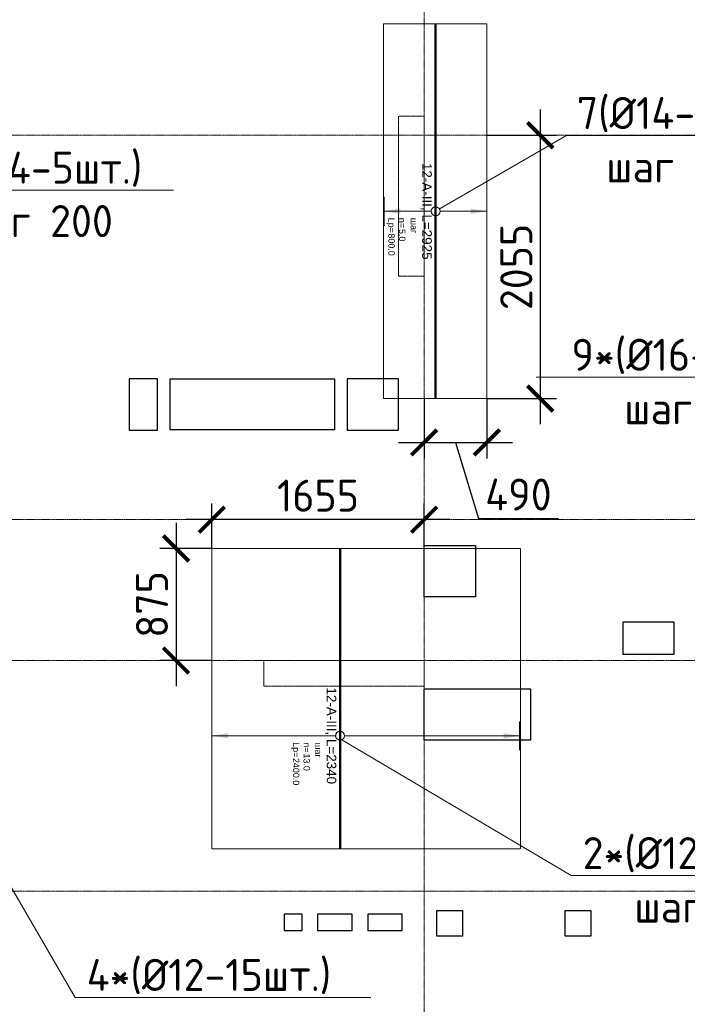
# Model space of a CAD drawing. Header units: millimetres. Extents: x -42044588 to 856694, y -806701 to 941911.
# Tile 646 of 1056: x 115473 to 120679, y -277490 to -269805. Entities that reach past the tile are written whole.
import ezdxf
from ezdxf import colors
from ezdxf.entities.mleader import LeaderData, LeaderLine
from ezdxf.enums import TextEntityAlignment as Align
from ezdxf.math import Vec2, Vec3

# ---------------------------------------------------------------- set-up
doc = ezdxf.new("R2010")
doc.units = ezdxf.units.MM
doc.set_wipeout_variables(frame=1)
for name, pattern in [('01 Штриховая _4 мм_', [6, 3.5, -2.5]), ('______5', [1100, 800, -100, 100, -100]), ('DASHED', [7, 5, -2, 0]), ('GOST2.303 4', [7, 5, -2, 0]), ('осевая', [50.8, 31.75, -6.35, 6.35, -6.35])]:
    doc.linetypes.add(name, pattern=pattern)
doc.layers.add('0 @ 100', color=7, linetype='Continuous')
for name, color, linetype, lineweight in [('907Сл Осевые', 1, 'Continuous', 0), ('АрмСтер', 2, 'Continuous', 50), ('контур распр. стерхней', 2, 'GOST2.303 4', 20), ('Оси', 40, '______5', 18), ('Перекрытие ж_бетон', 1, 'Continuous', 30), ('подоснова', 151, 'Continuous', 5), ('РАЗМЕРЫ', 1, 'Continuous', 9)]:
    doc.layers.add(name, color=color, linetype=linetype, lineweight=lineweight)
doc.layers.add('АрмСтер_атрибуты', color=2, linetype='Continuous', lineweight=0, plot=False)
doc.layers.add('Колонна_ бетон', color=7, linetype='Continuous', lineweight=50, true_color=0xb4b496)
doc.styles.add('GOST-2.304_Type-B', font='GOST_Common.ttf')
doc.styles.get("Standard").update_dxf_attribs({"font": 'arial.ttf'})
doc.styles.add('Аннотативный', font='arial.ttf')
doc.styles.add('ГОСТ', font='GOST_Common.ttf')
doc.dimstyles.new('СПДС', dxfattribs={"dimscale": 100, "dimtxt": 2.5, "dimasz": 2, "dimexe": 1.25, "dimexo": 0, "dimtad": 1, "dimdec": 0, "dimrnd": 5, "dimtxsty": 'GOST-2.304_Type-B', "dimblk": 'ARCHTICK', "dimcen": 2.5, "dimdle": 2, "dimclrd": 1, "dimclre": 1, "dimclrt": 1, "dimadec": 0, "dimazin": 2, "dimtfac": 0.75, "dimtdec": 0, "dimtmove": 1, "dimatfit": 3, "dimfxl": 0, "dimtolj": 1, "dimarcsym": 0})

# ---------------------------------------------------------------- blocks, each defined once
blk = doc.blocks.new('оси блок 2')
at = {"layer": 'Оси', "color": 16, "linetype": 'осевая', "lineweight": 0, "ltscale": 0.25, "transparency": 33554687}
for p, q in [((-72354.7, -322543), (-72354.7, -347914.1)), ((-89822.3, -329401.3), (-37238.5, -329401.3)), ((-89822.3, -332401.3), (-37238.5, -332401.3)), ((-89822.3, -333501.3), (-37238.5, -333501.3)), ((-89822.3, -335301.3), (-37238.5, -335301.3))]:
    blk.add_line(p, q, dxfattribs=at)
blk = doc.blocks.new('подложка стн 1-го этажа')
at = {"layer": 'Колонна_ бетон', "color": 252, "linetype": 'DASHED', "lineweight": 0, "ltscale": 0.5, "true_color": 0x939598, "transparency": 33554687}
for p, q in [((21193.8, 23161.8, -200), (21193.8, 23161.8, -200)), ((21193.8, 21911.8, -200), (21193.8, 23161.8, -200)), ((21393.8, 23161.8, -200), (21193.8, 23161.8, -200)), ((21393.8, 23161.8, -200), (21393.8, 23161.8, -200)), ((21393.8, 23161.8, -200), (21393.8, 21911.8, -200)), ((21193.8, 21911.8, -200), (21193.8, 21911.8, -200)), ((21193.8, 21911.8, -200), (21393.8, 21911.8, -200)), ((21393.8, 21911.8, -200), (21393.8, 21911.8, -200)), ((20143.8, 18911.8, -200), (20143.8, 18911.8, -200)), ((20143.8, 18711.8, -200), (20143.8, 18911.8, -200)), ((20143.8, 18911.8, -200), (21393.8, 18911.8, -200)), ((21393.8, 18911.8, -200), (21393.8, 18911.8, -200)), ((21393.8, 18911.8, -200), (21393.8, 18711.8, -200)), ((20143.8, 18711.8, -200), (21393.8, 18711.8, -200)), ((20143.8, 18711.8, -200), (20143.8, 18711.8, -200)), ((21393.8, 18711.8, -200), (21393.8, 18711.8, -200))]:
    blk.add_line(p, q, dxfattribs=at)
blk = doc.blocks.new('цукцкц')
at = {"layer": 'Перекрытие ж_бетон'}
for points in [[(-254816, -580099.4), (-254816, -579879.4), (-255216, -579879.4), (-255216, -580099.4)], [(-254816, -581979.4), (-254816, -581579.4), (-255216, -581579.4), (-255216, -581979.4)], [(-256116, -582579.4), (-256516, -582579.4), (-256516, -582179.4), (-256116, -582179.4)]]:
    blk.add_lwpolyline(points, close=True, dxfattribs=at)
at = {"layer": 'Перекрытие ж_бетон', "ltscale": 100}
for points in [[(-259164, -582479.4), (-259164, -582279.4), (-258964, -582279.4), (-258964, -582479.4)], [(-259164, -583479.4), (-259164, -583279.4), (-258964, -583279.4), (-258964, -583479.4)]]:
    blk.add_lwpolyline(points, close=True, dxfattribs=at)
blk = doc.blocks.new('отв +6900')
at = {"layer": 'Перекрытие ж_бетон'}
for points in [[(-254490.9, -173619.1), (-254490.9, -173219.1), (-253210.7, -173219.1), (-253210.7, -173619.1)], [(-250560.7, -175369.1), (-250560.7, -175119.1), (-250960.7, -175119.1), (-250960.7, -175369.1)], [(-253461.2, -177397), (-253601.2, -177397), (-253601.2, -177527), (-253461.2, -177527)], [(-253071.2, -177397), (-253341.2, -177397), (-253341.2, -177527), (-253071.2, -177527)], [(-252681.2, -177397), (-252951.2, -177397), (-252951.2, -177527), (-252681.2, -177527)]]:
    blk.add_lwpolyline(points, close=True, dxfattribs=at)
at = {"layer": 'Перекрытие ж_бетон', "elevation": 4500}
blk.add_lwpolyline([(-252510.7, -176039.1), (-252510.7, -175639.1), (-251680.7, -175639.1), (-251680.7, -176039.1)], close=True, dxfattribs=at)
at = {"color": 1, "rotation": 90}
blk.add_blockref('цукцкц', (-834690.3, 81594.9), dxfattribs=at)
blk = doc.blocks.new('_None')
blk = doc.blocks.new('*U5359')
at = {"layer": 'РАЗМЕРЫ'}
for p, q in [((112.5, 1400), (-112.5, 1400)), ((112.5, -1000), (-112.5, -1000))]:
    blk.add_line(p, q, dxfattribs=at)
at = {"layer": 'РАЗМЕРЫ', "ltscale": 15}
blk.add_line((0, -1000), (0, 1400), dxfattribs=at)
at = {"layer": 'РАЗМЕРЫ'}
for points in [[(0, 1400), (20.9, 1274.8), (-20.9, 1274.8)], [(0, -1000), (20.9, -874.8), (-20.9, -874.8)]]:
    blk.add_solid(points, dxfattribs=at)
at = {"layer": 'АрмСтер_атрибуты', "color": 215, "ltscale": 15, "style": 'Аннотативный'}
for s, p in [('шаг', (51.4, -194.2)), ('n=', (51.4, -285.1)), ('Lр=', (50.2, -367.8))]:
    blk.add_text(s, height=50, dxfattribs=at).set_placement(p)
at = {"layer": 'АрмСтер_атрибуты', "style": 'Аннотативный', "flags": 8}
blk.add_attdef('ПОЗ', (110, 29.6), '', height=75, dxfattribs=at)
at = {"layer": 'АрмСтер_атрибуты', "color": 215, "style": 'Аннотативный'}
for tag, p, flags in [('ШАГ', (190.9, -194.2), 10), ('КОЛ', (138, -285.1), 8), ('ШИРИНА', (172.9, -367.8), 8)]:
    blk.add_attdef(tag, p, '', height=50, dxfattribs=dict(at, flags=flags))
at = {"layer": 'АрмСтер_атрибуты', "flags": 9}
for tag, p in [('МАССА', (-1033.5, -410.5)), ('ОБОЗНАЧЕНИЕ', (-1033.5, -524.4))]:
    blk.add_attdef(tag, p, '', height=75, dxfattribs=at)
at = {"linetype": 'Continuous', "lineweight": 0}
blk.add_wipeout([(35, 0), (28.3, 20.6), (10.8, 33.3), (-10.8, 33.3), (-28.3, 20.6), (-35, 0), (-28.3, -20.6), (-10.8, -33.3), (10.8, -33.3), (28.3, -20.6)], dxfattribs=at)
at = {"color": 0, "linetype": 'ByBlock', "lineweight": -2, "ltscale": 100}
blk.add_line((-1462.5, 0), (877.5, 0), dxfattribs=at)
at = {"layer": 'РАЗМЕРЫ'}
blk.add_circle((0, 0), 35, dxfattribs=at)
at = {"layer": 'АрмСтер_атрибуты', "style": 'Аннотативный', "flags": 8}
blk.add_attdef('НАИМЕНОВАНИЕ', text='', height=75, dxfattribs=at).set_placement((0, -29.3), align=Align.TOP_CENTER)
blk = doc.blocks.new('*U4862')
at = {"layer": 'РАЗМЕРЫ'}
for p, q in [((112.5, 400), (-112.5, 400)), ((112.5, -400), (-112.5, -400))]:
    blk.add_line(p, q, dxfattribs=at)
at = {"layer": 'РАЗМЕРЫ', "ltscale": 15}
blk.add_line((0, -400), (0, 400), dxfattribs=at)
at = {"layer": 'РАЗМЕРЫ'}
for points in [[(0, 400), (20.9, 274.8), (-20.9, 274.8)], [(0, -400), (20.9, -274.8), (-20.9, -274.8)]]:
    blk.add_solid(points, dxfattribs=at)
at = {"layer": 'АрмСтер_атрибуты', "color": 215, "ltscale": 15, "style": 'Аннотативный'}
for s, p in [('шаг', (51.4, -194.2)), ('n=', (51.4, -285.1)), ('Lр=', (50.2, -367.8))]:
    blk.add_text(s, height=50, dxfattribs=at).set_placement(p)
at = {"layer": 'АрмСтер_атрибуты', "style": 'Аннотативный', "flags": 8}
blk.add_attdef('ПОЗ', (110, 29.6), '', height=75, dxfattribs=at)
at = {"layer": 'АрмСтер_атрибуты', "color": 215, "style": 'Аннотативный'}
for tag, p, flags in [('ШАГ', (190.9, -194.2), 10), ('КОЛ', (138, -285.1), 8), ('ШИРИНА', (172.9, -367.8), 8)]:
    blk.add_attdef(tag, p, '', height=50, dxfattribs=dict(at, flags=flags))
at = {"layer": 'АрмСтер_атрибуты', "flags": 9}
for tag, p in [('МАССА', (-1033.5, -810.5)), ('ОБОЗНАЧЕНИЕ', (-1033.5, -924.4))]:
    blk.add_attdef(tag, p, '', height=75, dxfattribs=at)
at = {"linetype": 'Continuous', "lineweight": 0}
blk.add_wipeout([(35, 0), (28.3, 20.6), (10.8, 33.3), (-10.8, 33.3), (-28.3, 20.6), (-35, 0), (-28.3, -20.6), (-10.8, -33.3), (10.8, -33.3), (28.3, -20.6)], dxfattribs=at)
at = {"color": 0, "linetype": 'ByBlock', "lineweight": -2, "ltscale": 100}
blk.add_line((-1462.5, 0), (1462.5, 0), dxfattribs=at)
at = {"layer": 'РАЗМЕРЫ'}
blk.add_circle((0, 0), 35, dxfattribs=at)
at = {"layer": 'АрмСтер_атрибуты', "style": 'Аннотативный', "flags": 8}
blk.add_attdef('НАИМЕНОВАНИЕ', text='', height=75, dxfattribs=at).set_placement((0, -29.3), align=Align.TOP_CENTER)
blk = doc.blocks.new('_ArchTick')
at = {"color": 0, "linetype": 'ByBlock', "const_width": 0.15}
blk.add_lwpolyline([(-0.5, -0.5), (0.5, 0.5)], dxfattribs=at)
blk = doc.blocks.new('*D5665')
at = {"layer": '907Сл Осевые', "color": 1, "lineweight": -2, "transparency": 16777216}
for p, q in [((118626.5, -272762.8), (118626.5, -273230)), ((119115.6, -272762.8), (119115.6, -273230)), ((118426.5, -273105), (119315.6, -273105)), ((118871.1, -273105), (119049.2, -273698.8)), ((119049.2, -273698.8), (119674.2, -273698.8))]:
    blk.add_line(p, q, dxfattribs=at)
at = {"layer": 'DEFPOINTS', "color": 0, "transparency": 16777216}
for p in [(118626.5, -272762.8), (119115.6, -272762.8), (119115.6, -273105)]:
    blk.add_point(p, dxfattribs=at)
at = {"layer": '907Сл Осевые', "color": 1, "lineweight": -2, "transparency": 16777216, "xscale": 200, "yscale": 200, "zscale": 200, "rotation": 180}
blk.add_blockref('_ArchTick', (118626.5, -273105), dxfattribs=at)
at = {"layer": '907Сл Осевые', "color": 1, "lineweight": -2, "transparency": 16777216, "xscale": 200, "yscale": 200, "zscale": 200}
blk.add_blockref('_ArchTick', (119115.6, -273105), dxfattribs=at)
at = {"layer": '907Сл Осевые', "color": 1, "lineweight": 0, "transparency": 16777216, "insert": (119361.7, -273511.3), "char_height": 250, "attachment_point": 5, "style": 'GOST-2.304_Type-B'}
blk.add_mtext('\\A1;490', dxfattribs=at)
blk = doc.blocks.new('*D5666')
at = {"layer": '907Сл Осевые', "color": 1, "lineweight": -2, "transparency": 16777216}
for p, q in [((119532.4, -270507.4), (119532.4, -272962.8)), ((119115.6, -270707.4), (119657.4, -270707.4)), ((119115.6, -272762.8), (119657.4, -272762.8))]:
    blk.add_line(p, q, dxfattribs=at)
at = {"layer": 'DEFPOINTS', "color": 0, "transparency": 16777216}
for p in [(119115.6, -270707.4), (119115.6, -272762.8), (119532.4, -272762.8)]:
    blk.add_point(p, dxfattribs=at)
at = {"layer": '907Сл Осевые', "color": 1, "lineweight": -2, "transparency": 16777216, "xscale": 200, "yscale": 200, "zscale": 200}
for p, rotation in [((119532.4, -270707.4), 90), ((119532.4, -272762.8), 270)]:
    blk.add_blockref('_ArchTick', p, dxfattribs=dict(at, rotation=rotation))
at = {"layer": '907Сл Осевые', "color": 1, "lineweight": 0, "transparency": 16777216, "insert": (119344.9, -271735.1), "char_height": 250, "attachment_point": 5, "rotation": 90, "style": 'GOST-2.304_Type-B'}
blk.add_mtext('\\A1;2055', dxfattribs=at)
blk = doc.blocks.new('*D5677')
at = {"layer": '907Сл Осевые', "color": 1, "lineweight": -2, "transparency": 16777216}
for p, q in [((116971.2, -273931.7), (116971.2, -273582.4)), ((118626.5, -273909.4), (118626.5, -273582.4)), ((118826.5, -273707.4), (116771.2, -273707.4))]:
    blk.add_line(p, q, dxfattribs=at)
at = {"layer": 'DEFPOINTS', "color": 0, "transparency": 16777216}
for p in [(116971.2, -273707.4), (116971.2, -273931.7), (118626.5, -273909.4, 200)]:
    blk.add_point(p, dxfattribs=at)
at = {"layer": '907Сл Осевые', "color": 1, "lineweight": -2, "transparency": 16777216, "xscale": 200, "yscale": 200, "zscale": 200, "rotation": 180}
blk.add_blockref('_ArchTick', (116971.2, -273707.4), dxfattribs=at)
at = {"layer": '907Сл Осевые', "color": 1, "lineweight": -2, "transparency": 16777216, "xscale": 200, "yscale": 200, "zscale": 200}
blk.add_blockref('_ArchTick', (118626.5, -273707.4), dxfattribs=at)
at = {"layer": '907Сл Осевые', "color": 1, "lineweight": 0, "transparency": 16777216, "insert": (117798.8, -273519.9), "char_height": 250, "attachment_point": 5, "style": 'GOST-2.304_Type-B'}
blk.add_mtext('\\A1;1655', dxfattribs=at)
blk = doc.blocks.new('*D5678')
at = {"layer": '907Сл Осевые', "color": 1, "lineweight": -2, "transparency": 16777216}
for p, q in [((116691.8, -273731.7), (116691.8, -275007.4)), ((116971.2, -273931.7), (116566.8, -273931.7)), ((116971.2, -274807.4), (116566.8, -274807.4))]:
    blk.add_line(p, q, dxfattribs=at)
at = {"layer": 'DEFPOINTS', "color": 0, "transparency": 16777216}
for p in [(116971.2, -273931.7), (116691.8, -274807.4), (116971.2, -274807.4)]:
    blk.add_point(p, dxfattribs=at)
at = {"layer": '907Сл Осевые', "color": 1, "lineweight": -2, "transparency": 16777216, "xscale": 200, "yscale": 200, "zscale": 200}
for p, rotation in [((116691.8, -273931.7), 90), ((116691.8, -274807.4), 270)]:
    blk.add_blockref('_ArchTick', p, dxfattribs=dict(at, rotation=rotation))
at = {"layer": '907Сл Осевые', "color": 1, "lineweight": 0, "transparency": 16777216, "insert": (116504.3, -274369.5), "char_height": 250, "attachment_point": 5, "rotation": 90, "style": 'GOST-2.304_Type-B'}
blk.add_mtext('\\A1;875', dxfattribs=at)

msp = doc.modelspace()

# ---------------------------------------------------------------- linework, layer by layer
at = {"layer": 'контур распр. стерхней', "linetype": '01 Штриховая _4 мм_'}
for points in [[(118310.124, -272762.83), (118310.124, -269837.825), (119115.591, -269837.833), (119115.591, -272762.83)], [(116971.153, -276276.211), (116971.153, -273931.654), (119376.684, -273931.663), (119376.684, -276276.22)]]:
    msp.add_lwpolyline(points, close=True, dxfattribs=at)

# ---------------------------------------------------------------- block references
for name, p in [('подложка стн 1-го этажа', (97232.588, -293719.169, 560)), ('отв +6900', (371137.417, -99388.276, 200))]:
    msp.add_blockref(name, p)
at = {"layer": 'РАЗМЕРЫ'}
msp.add_blockref('оси блок 2', (190981.229, 58693.948), dxfattribs=at)

# ---------------------------------------------------------------- leaders
at = {"layer": 'подоснова', "color": 6, "ltscale": 0.3}
ml = msp.add_multileader_mtext('Standard', dxfattribs=at)
ml.set_content('7(%%C14-5шт.)\\Pшаг 200', color=6, style='GOST-2.304_Type-B')
ml.set_leader_properties(color=256, linetype='ByLayer', lineweight=15)
ml.set_arrow_properties(name='NONE')
ml.build(insert=Vec2(0, 0))
ml.multileader.update_dxf_attribs({"text_left_attachment_type": 6, "text_right_attachment_type": 6, "dogleg_length": 0.1, "arrow_head_size": 18})
ctx = ml.context
ctx.base_point, ctx.char_height, ctx.arrow_head_size, ctx.landing_gap_size, ctx.plane_origin = Vec3(119736.826, -270708.739, 180), 250, 18, 20, Vec3(110455.129, -265977.191, 180)
ctx.left_attachment, ctx.right_attachment, ctx.text_align_type = 6, 6, 1
notes = []
notes.append((ctx, [(0, (1, 1, 0), (119736.726, -270708.739, 180), (1, 0), 0.1, [(0, [(118715.591, -271300.333, 180)], 0, [])])]))
ctx.mtext.insert, ctx.mtext.alignment, ctx.mtext.flow_direction = Vec3(120631.257, -270408.739, 180), 2, 5
ml = msp.add_multileader_mtext('Standard', dxfattribs=at)
ml.set_content('7(%%C14-5шт.)\\Pшаг 200', color=6, style='GOST-2.304_Type-B')
ml.set_leader_properties(color=256, linetype='ByLayer', lineweight=15)
ml.set_arrow_properties(name='NONE')
ml.build(insert=Vec2(0, 0))
ml.multileader.update_dxf_attribs({"text_left_attachment_type": 6, "text_right_attachment_type": 6, "dogleg_length": 0.1, "arrow_head_size": 18})
ctx = ml.context
ctx.base_point, ctx.char_height, ctx.arrow_head_size, ctx.landing_gap_size, ctx.plane_origin = Vec3(114719.222, -271135.186, 180), 250, 18, 20, Vec3(105851.159, -266403.638, 180)
ctx.left_attachment, ctx.right_attachment, ctx.text_align_type = 6, 6, 1
notes.append((ctx, [(0, (1, 1, 0), (114719.122, -271135.186, 180), (1, 0), 0.1, [(0, [(114113.657, -271337.015, 180)], 0, [])])]))
ctx.mtext.insert, ctx.mtext.alignment, ctx.mtext.flow_direction = Vec3(115613.654, -270835.186, 180), 2, 5
at = {"layer": 'подоснова', "color": 5, "ltscale": 0.3}
ml = msp.add_multileader_mtext('Standard', dxfattribs=at)
ml.set_content('9*(%%C16-27шт.)\\Pшаг 100', color=5, style='GOST-2.304_Type-B')
ml.set_leader_properties(color=256, linetype='ByLayer', lineweight=15)
ml.set_arrow_properties(name='NONE')
ml.build(insert=Vec2(0, 0))
ml.multileader.update_dxf_attribs({"text_left_attachment_type": 6, "text_right_attachment_type": 6, "dogleg_length": 0.1, "arrow_head_size": 18})
ctx = ml.context
ctx.base_point, ctx.char_height, ctx.arrow_head_size, ctx.landing_gap_size, ctx.plane_origin = Vec3(119694.577, -272595.589, 180), 250, 18, 20, Vec3(110827.274, -268402.33, 180)
ctx.left_attachment, ctx.right_attachment, ctx.text_align_type = 6, 6, 1
notes.append((ctx, [(1, (1, 1, 0), (121805.889, -272595.589, 180), (-1, 0), 0.1, [(0, [(122731.685, -274639.08, 180)], 0, [])])]))
ctx.mtext.insert, ctx.mtext.alignment, ctx.mtext.flow_direction = Vec3(120750.183, -272295.589, 180), 2, 5
at = {"layer": 'подоснова', "color": 4, "ltscale": 0.3}
ml = msp.add_multileader_mtext('Standard', dxfattribs=at)
ml.set_content('4*(%%C12-15шт.)\\Pшаг 100', color=4, style='GOST-2.304_Type-B')
ml.set_leader_properties(color=256, linetype='ByLayer', lineweight=15)
ml.set_arrow_properties(name='NONE')
ml.build(insert=Vec2(0, 0))
ml.multileader.update_dxf_attribs({"text_left_attachment_type": 6, "text_right_attachment_type": 6, "dogleg_length": 0.1, "arrow_head_size": 18})
ctx = ml.context
ctx.base_point, ctx.char_height, ctx.arrow_head_size, ctx.landing_gap_size, ctx.plane_origin = Vec3(115905.053, -277435.687, 180), 250, 18, 20, Vec3(105149.134, -271233.851, 180)
ctx.left_attachment, ctx.right_attachment, ctx.text_align_type = 6, 6, 1
notes.append((ctx, [(0, (1, 1, 0), (115904.953, -277435.687, 180), (1, 0), 0.1, [(0, [(114115.386, -274358.589, 180)], 0, [])])]))
ctx.mtext.insert, ctx.mtext.alignment, ctx.mtext.flow_direction = Vec3(116948.159, -277135.687, 180), 2, 5
ml = msp.add_multileader_mtext('Standard', dxfattribs=at)
ml.set_content('2*(%%C12-25шт.)\\Pшаг 100', color=4, style='GOST-2.304_Type-B')
ml.set_leader_properties(color=256, linetype='ByLayer', lineweight=15)
ml.set_arrow_properties(name='NONE')
ml.build(insert=Vec2(0, 0))
ml.multileader.update_dxf_attribs({"text_left_attachment_type": 6, "text_right_attachment_type": 6, "dogleg_length": 0.1, "arrow_head_size": 18})
ctx = ml.context
ctx.base_point, ctx.char_height, ctx.arrow_head_size, ctx.landing_gap_size, ctx.plane_origin = Vec3(119773.668, -276484.861, 180), 250, 18, 20, Vec3(109859.09, -271371.229, 180)
ctx.left_attachment, ctx.right_attachment, ctx.text_align_type = 6, 6, 1
notes.append((ctx, [(0, (1, 1, 0), (119773.568, -276484.861, 180), (1, 0), 0.1, [(0, [(117984.13, -275426.669, 180)], 0, [])])]))
ctx.mtext.insert, ctx.mtext.alignment, ctx.mtext.flow_direction = Vec3(120829.274, -276184.861, 180), 2, 5
for ctx, leaders in notes:
    for number, flags, end, landing, length, lines in leaders:
        leader = LeaderData()
        leader.index, (leader.has_last_leader_line, leader.has_dogleg_vector, leader.attachment_direction) = number, flags
        leader.last_leader_point, leader.dogleg_vector, leader.dogleg_length = Vec3(end), Vec3(landing), length
        for number, points, colour, breaks in lines:
            line = LeaderLine()
            line.index, line.vertices, line.color, line.breaks = number, Vec3.list(points), colors.encode_raw_color(colour), breaks
            leader.lines.append(line)
        ctx.leaders.append(leader)

# ---------------------------------------------------------------- next in the draw order: block references
at = {"layer": 'АрмСтер', "ltscale": 15}
ref = msp.add_blockref('*U4862', (118715.591, -271300.333), dxfattribs=dict(at, rotation=270))
ref.add_attrib('НАИМЕНОВАНИЕ', '12-A-III, L=2925', dxfattribs={"layer": 'АрмСтер_атрибуты', "height": 75, "rotation": 270, "style": 'Аннотативный', "flags": 8}).set_placement((118686.252, -271300.333), align=Align.TOP_CENTER)
ref.add_attrib('КОЛ', '5.0', (118430.466, -271438.382), dxfattribs={"layer": 'АрмСтер_атрибуты', "color": 215, "height": 50, "rotation": 270, "style": 'Аннотативный', "flags": 8})
ref.add_attrib('ШИРИНА', '800.0', (118347.792, -271473.218), dxfattribs={"layer": 'АрмСтер_атрибуты', "color": 215, "height": 50, "rotation": 270, "style": 'Аннотативный', "flags": 8})
ref = msp.add_blockref('*U5359', (117971.153, -275394.163), dxfattribs=dict(at, rotation=270))
ref.add_attrib('НАИМЕНОВАНИЕ', '12-A-III, L=2340', dxfattribs={"layer": 'АрмСтер_атрибуты', "height": 75, "rotation": 270, "style": 'Аннотативный', "flags": 8}).set_placement((117941.814, -275394.163), align=Align.TOP_CENTER)
ref.add_attrib('КОЛ', '13.0', (117686.028, -275532.212), dxfattribs={"layer": 'АрмСтер_атрибуты', "color": 215, "height": 50, "rotation": 270, "style": 'Аннотативный', "flags": 8})
ref.add_attrib('ШИРИНА', '2400.0', (117603.354, -275567.048), dxfattribs={"layer": 'АрмСтер_атрибуты', "color": 215, "height": 50, "rotation": 270, "style": 'Аннотативный', "flags": 8})

# ---------------------------------------------------------------- next in the draw order: texts
at = {"layer": '0 @ 100', "char_height": 300, "width": 18500, "attachment_point": 1, "style": 'ГОСТ'}
for s, insert in [('\\pi-900,l900,t900;{\\C7;1.^IАрмирование монолитной плиты  состоит из основного армирования ∅10 А500С с шагом  200х200мм  в нижней зоне, основного армирования ∅10 А500С с шагом  200х200мм  в  верхней зоне и дополнительного армирования, указанного на схемах армирования.\\P2.^IАрмирование плиты предусмотрено отдельными  стержнями заводской длины по осям Х и Y. При недостатке заводской длины стержней для армирования плиты, стыки стержней осуществлять внахлестку без  сварки. Стыки арматуры внахлестку должны располагаться вразбежку (через шаг). См. деталь стыковки арматуры.\\P3.^IВерхнюю и нижнюю арматуру вязать вязальной проволокой через пересечение.  Стержни основной и дополнительной арматуры укладывать в соответствии с сечениями .\\P4.^IПо периметру плиты и у отверстий  у концов основной арматуры устанавливать П-образные элементы Ск1.\\P5.^IПозиции со знаком "*" укладываются с шагом 100 мм\\P6.^IДля фиксации в проектном положении стержней верхней сетки устанавливать фиксаторы Ф1 с шагом 600х600мм.\\P7.^IДиаметр оправки стержня при d<20мм - 5d, при d≥20мм - 8d\\P8.^IКаркасы поперечного армирования устанавливаются до начала устройство верхней сетки армирования.\\P9.^IОбрамления отверстий см. лист 8. В местах расположения отверстий осуществить прерывания основной и дополнительной сеток арматуры. Отверстия обрамляются двумя стержнями арматуры, расход стали на обрамление учтен на листе 25.\\P10.^IПроемы размерами до 300х300 допускается выполнять по месту методом алмазного бурения.\\P11.^IСечения 3-3;4-4;5-5 см. лист 8.}', (-39552.237, -237043.75)), ('\\pi-900,l900,t900;{\\C7;1.^IАрмирование монолитной плиты  состоит из основного армирования ∅10 А500С с шагом  200х200мм  в нижней зоне, основного армирования ∅10 А500С с шагом  200х200мм  в  верхней зоне и дополнительного армирования, указанного на схемах армирования.\\P2.^IАрмирование плиты предусмотрено отдельными  стержнями заводской длины по осям Х и Y. При недостатке заводской длины стержней для армирования плиты, стыки стержней осуществлять внахлестку без  сварки. Стыки арматуры внахлестку должны располагаться вразбежку (через шаг). См. деталь стыковки арматуры.\\P3.^IВерхнюю и нижнюю арматуру вязать вязальной проволокой через пересечение.  Стержни основной и дополнительной арматуры укладывать в соответствии с сечениями .\\P4.^IПо периметру плиты и у отверстий  у концов основной арматуры устанавливать П-образные элементы Ск1.\\P5.^IПозиции со знаком "*" укладываются с шагом 100 мм\\P6.^IДля фиксации в проектном положении стержней верхней сетки устанавливать фиксаторы Ф1 с шагом 600х600мм.\\P7.^IДиаметр оправки стержня при d<20мм - 5d, при d≥20мм - 8d\\P8.^IКаркасы поперечного армирования устанавливаются до начала устройство верхней сетки армирования.\\P9.^IОбрамления отверстий см. лист 8. В местах расположения отверстий осуществить прерывания основной и дополнительной сеток арматуры. Отверстия обрамляются двумя стержнями арматуры, расход стали на обрамление учтен на листе 25.\\P10.^IПроемы размерами до 300х300 допускается выполнять по месту методом алмазного бурения.}', (67549.049, -238408.446))]:
    msp.add_mtext(s, dxfattribs=dict(at, insert=insert))

# ---------------------------------------------------------------- next in the draw order: dimensions: what is measured, and where the dimension line sits
at = {"layer": '907Сл Осевые', "lineweight": 0}
for base, p1, p2, picture, middle in [((119532.436, -272762.83), (119115.591, -270707.374), (119115.591, -272762.83), '*D5666', (119344.936, -271735.102)), ((116691.822, -274807.374), (116971.153, -273931.654), (116971.153, -274807.374), '*D5678', (116504.322, -274369.514))]:
    dim = msp.add_linear_dim(base=base, p1=p1, p2=p2, angle=90, dimstyle='СПДС', dxfattribs=at)
    dim.commit()
    dim.dimension.update_dxf_attribs({"geometry": picture, "text_midpoint": middle})
for base, p1, p2, picture, middle in [((119115.591, -273105.004), (118626.51, -272762.83), (119115.591, -272762.83), '*D5665', (119111.676, -273511.254)), ((116971.153, -273707.374), (118626.51, -273909.374, 200), (116971.153, -273931.654), '*D5677', (117798.832, -273519.874))]:
    dim = msp.add_linear_dim(base=base, p1=p1, p2=p2, dimstyle='СПДС', dxfattribs=at)
    dim.commit()
    dim.dimension.update_dxf_attribs({"geometry": picture, "text_midpoint": middle})

doc.saveas('drawing.dxf')
